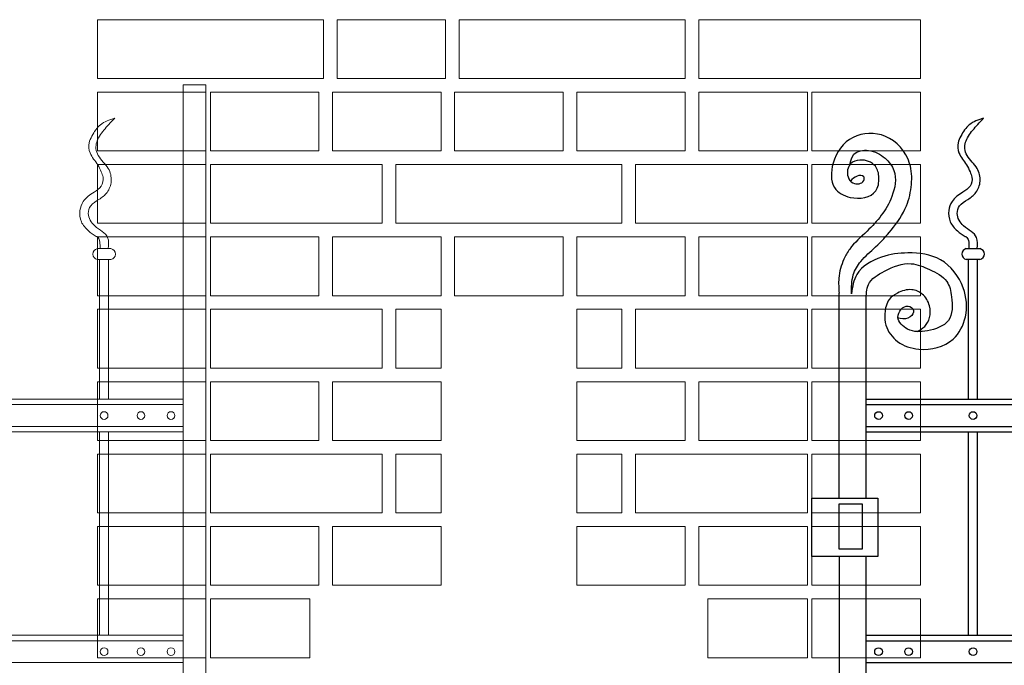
# Model space of a CAD drawing. Header units: millimetres. Extents: x 6567289036 to 6568990308, y 5976640423 to 5977332400.
# Tile 320 of 334: x 6568955594 to 6568956683, y 5976947176 to 5976947890. Entities that reach past the tile are written whole.
import ezdxf

# ---------------------------------------------------------------- set-up
doc = ezdxf.new("R2010")
doc.units = ezdxf.units.MM
doc.layers.add('INWENTARYZACJA', color=7, linetype='Continuous', lineweight=13)

# ---------------------------------------------------------------- blocks, each defined once
blk = doc.blocks.new('A$C69A255E0')
for p, q in [((-5711.1, 2747), (-5696.2, 2747)), ((-5696.2, 2735), (-5711.1, 2735)), ((-5708.6, 2580.7), (-5708.6, 2735)), ((-5698.6, 2580.7), (-5698.6, 2735)), ((-5851.7, 2471.3), (-5851.7, 2697.7)), ((-5821.7, 2471.3), (-5821.7, 2690.1)), ((-5821.7, 2580.7), (-4605.6, 2580.7)), ((-5821.7, 2574.7), (-4605.6, 2574.7)), ((-5821.7, 2550.5), (-4605.6, 2550.5)), ((-5821.7, 2544.5), (-4605.6, 2544.5)), ((-5708.6, 2319.8), (-5708.6, 2544.5)), ((-5698.6, 2319.8), (-5698.6, 2544.5)), ((-5881.7, 2406.8), (-5881.7, 2471.3)), ((-5881.7, 2471.3), (-5851.7, 2471.3)), ((-5851.7, 2471.3), (-5821.7, 2471.3)), ((-5808.7, 2471.3), (-5808.7, 2406.8)), ((-5851.7, 2415.1), (-5851.7, 2465.1)), ((-5851.7, 2465.1), (-5826.2, 2465.1)), ((-5826.2, 2465.1), (-5826.2, 2415.1)), ((-5851.7, 2406.8), (-5881.7, 2406.8)), ((-5826.2, 2415.1), (-5851.7, 2415.1)), ((-5821.7, 2406.8), (-5851.7, 2406.8)), ((-5851.7, 2406.8), (-5851.7, 0)), ((-5821.7, 0), (-5821.7, 2406.8)), ((-5808.7, 2406.8), (-5821.7, 2406.8)), ((-5821.7, 2319.8), (-4605.6, 2319.8)), ((-5821.7, 2313.8), (-4605.6, 2313.8)), ((-5821.7, 2289.6), (-4605.6, 2289.6))]:
    blk.add_line(p, q)
blk.add_lwpolyline([(-5821.7, 2471.3), (-5808.7, 2471.3)])
for centre in [(-5808.1, 2562.6), (-5774.9, 2562.6), (-5703.6, 2562.6), (-5808.1, 2301.7), (-5774.9, 2301.7), (-5703.6, 2301.7)]:
    blk.add_circle(centre, 4.25)
for centre, start, end in [((-5710, 2741), 100.1273, 259.8727), ((-5697.2, 2741), 280.1273, 79.8727)]:
    blk.add_arc(centre, 6.09, start, end)
blk.add_open_spline([(-5692, 2891.3), (-5697.7, 2889.4), (-5708.4, 2885.7), (-5716.1, 2873.7), (-5721.4, 2863.2), (-5719.9, 2850.7), (-5711.4, 2841.9), (-5707.2, 2832.6), (-5703.8, 2825), (-5705.8, 2815.1), (-5716.4, 2808.5), (-5726.9, 2801.5), (-5731.3, 2788.7), (-5730, 2776.1), (-5721.7, 2766.8), (-5715.2, 2761.8), (-5710.1, 2759.6), (-5708.1, 2755.3), (-5708.2, 2750.7), (-5708.2, 2747.8), (-5708.2, 2747)], degree=3, knots=[0, 0, 0, 0, 17.470259, 33.081072, 41.058634, 52.341464, 68.027004, 76.568678, 82.769518, 92.906434, 103.214418, 119.012863, 129.583473, 142.175527, 154.943932, 165.579894, 166.72297, 171.54296, 178.2025, 180.477722, 180.477722, 180.477722, 180.477722])
for points in [[(-5699.1, 2747), (-5699.7, 2759.3), (-5714, 2772.2), (-5721.1, 2785.8), (-5718.5, 2794.2), (-5709.4, 2801.3), (-5700.4, 2809.1), (-5695.8, 2821.4), (-5699.1, 2835.6), (-5710.1, 2849.9), (-5712.7, 2857.6), (-5708.8, 2871.2), (-5698.4, 2884.2), (-5692, 2891.3)], [(-5838.1, 2697.1), (-5836, 2718), (-5827.8, 2732.9), (-5811.3, 2749), (-5794.1, 2767.5), (-5777.3, 2794.3), (-5771.7, 2818), (-5773.7, 2841.1), (-5800.5, 2871.1), (-5836.3, 2869.9), (-5858.4, 2841.3), (-5856.6, 2814.4), (-5839.3, 2803.7), (-5811.2, 2810.8), (-5807.7, 2825.5), (-5811.6, 2838.1), (-5828.7, 2844.9), (-5839, 2840.7), (-5841.8, 2826.2), (-5836.4, 2819.7), (-5824.5, 2822.2), (-5824.5, 2826.5), (-5831.9, 2827.2), (-5838.9, 2821.8)], [(-5839.7, 2839.8), (-5835.3, 2851.4), (-5819.2, 2855.5), (-5800.9, 2846.9), (-5791.1, 2833.4), (-5793.4, 2804.6), (-5820.8, 2766.3), (-5840, 2746.5), (-5846.4, 2735.3), (-5852, 2714.4), (-5851.7, 2697.7)], [(-5765.4, 2655.4), (-5757.1, 2661), (-5751.8, 2670.8), (-5751.8, 2683.8), (-5759.7, 2696.8), (-5771.3, 2701.6), (-5787.3, 2697.9), (-5796.2, 2690.9), (-5801.1, 2675.3), (-5800, 2662.3), (-5787, 2644.5), (-5763.6, 2636), (-5725.7, 2647.1), (-5712.1, 2671.7), (-5714.5, 2703.7), (-5739.5, 2734.6), (-5775.7, 2742.3), (-5804.8, 2737.6), (-5832.1, 2718.6), (-5838.1, 2697.1)], [(-5821.7, 2690.1), (-5819.3, 2707.3), (-5801.5, 2722.1), (-5771.9, 2730.4), (-5751.7, 2723.9), (-5732.7, 2710.8), (-5727.3, 2693.7), (-5730.9, 2667.6), (-5754.1, 2656.3), (-5776, 2658.1), (-5786.7, 2671.1), (-5783.1, 2680), (-5775.4, 2683.6), (-5769.5, 2678.8), (-5773, 2671.7), (-5784.3, 2669.9), (-5787.3, 2670.5)]]:
    blk.add_spline(points, degree=3)
blk = doc.blocks.new('furtka')
at = {"layer": 'INWENTARYZACJA', "color": 3}
for p, q in [((6568945735.342835, 5976945081.026243), (6568945735.342835, 5976948009.146538)), ((6568945735.342835, 5976948009.146538), (6568945760.342835, 5976948009.146538)), ((6568945760.342835, 5976948009.146538), (6568945760.342835, 5976945081.026243)), ((6568945640.366087, 5976947828.024062), (6568945655.319587, 5976947828.024062)), ((6568945655.319587, 5976947816.024062), (6568945640.366087, 5976947816.024062)), ((6568945642.842836, 5976947661.732553), (6568945642.842836, 5976947816.024062)), ((6568945652.842836, 5976947661.732553), (6568945652.842836, 5976947816.024062)), ((6568944580.342835, 5976947661.732553), (6568945735.342835, 5976947661.732553)), ((6568944580.342835, 5976947655.732553), (6568945735.342835, 5976947655.732553)), ((6568944580.342835, 5976947631.542539), (6568945735.342835, 5976947631.54254)), ((6568944580.342835, 5976947625.542539), (6568945735.342835, 5976947625.542539)), ((6568945642.842836, 5976947400.834135), (6568945642.842836, 5976947625.542539)), ((6568945652.842836, 5976947400.834135), (6568945652.842836, 5976947625.542539)), ((6568944580.342835, 5976947400.834135), (6568945735.342835, 5976947400.834136)), ((6568944580.342835, 5976947394.834135), (6568945735.342835, 5976947394.834136)), ((6568944580.342835, 5976947370.644121), (6568945735.342835, 5976947370.644121))]:
    blk.add_line(p, q, dxfattribs=at)
for centre in [(6568945647.842835, 5976947643.637546), (6568945688.495997, 5976947643.637546), (6568945721.740427, 5976947643.637546), (6568945647.842836, 5976947382.739128), (6568945688.495997, 5976947382.739128), (6568945721.740427, 5976947382.739128)]:
    blk.add_circle(centre, 4.251894, dxfattribs=at)
for centre, start, end in [((6568945641.437799, 5976947822.024062), 100.127286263, 259.872713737), ((6568945654.247874, 5976947822.024062), 280.127286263, 79.872713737)]:
    blk.add_arc(centre, 6.094962, start, end, dxfattribs=at)
blk.add_open_spline([(6568945659.524005, 5976947972.304617), (6568945653.834815, 5976947970.376954), (6568945643.061966, 5976947966.726799), (6568945635.357692, 5976947954.703712), (6568945630.133219, 5976947944.21007), (6568945631.609389, 5976947931.683167), (6568945640.082082, 5976947922.887454), (6568945644.270779, 5976947913.632751), (6568945647.654293, 5976947905.993287), (6568945645.672169, 5976947896.096266), (6568945635.043113, 5976947889.563438), (6568945624.557757, 5976947882.481928), (6568945620.208152, 5976947869.685226), (6568945621.438758, 5976947857.096414), (6568945629.793232, 5976947847.862888), (6568945636.258387, 5976947842.793319), (6568945641.39041, 5976947840.578859), (6568945643.41847, 5976947836.292952), (6568945643.281894, 5976947831.762514), (6568945643.284261, 5976947828.783317), (6568945643.286385, 5976947828.024062)], degree=3, knots=[0, 0, 0, 0, 17.4702589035, 33.0810716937, 41.0586337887, 52.3414644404, 68.02700428, 76.5686781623, 82.7695184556, 92.9064335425, 103.214417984, 119.0128628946, 129.5834725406, 142.1755272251, 154.9439315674, 165.5798935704, 166.7229703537, 171.5429598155, 178.2025003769, 180.4777222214, 180.4777222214, 180.4777222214, 180.4777222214], dxfattribs=at)
blk.add_spline([(6568945652.399289, 5976947828.024062), (6568945651.75161, 5976947840.31703), (6568945637.502178, 5976947853.256986), (6568945630.377462, 5976947866.843942), (6568945632.968271, 5976947875.254916), (6568945642.036085, 5976947882.371902), (6568945651.1039, 5976947890.135876), (6568945655.637807, 5976947902.428829), (6568945652.399289, 5976947916.662787), (6568945641.388375, 5976947930.896746), (6568945638.797598, 5976947938.660719), (6568945642.683796, 5976947952.247675), (6568945653.046999, 5976947965.18763), (6568945659.524005, 5976947972.304617)], degree=3, dxfattribs=at)

msp = doc.modelspace()

# ---------------------------------------------------------------- linework, layer by layer
at = {"layer": 'INWENTARYZACJA'}
for points in [[(6568955679.892664, 5976947824.54248), (6568955929.892664, 5976947824.54248), (6568955929.892664, 5976947889.54248), (6568955679.892664, 5976947889.54248), (6568955679.892664, 5976947824.54248)], [(6568955944.892664, 5976947824.54248), (6568955944.892664, 5976947889.54248), (6568956064.892664, 5976947889.54248), (6568956064.892664, 5976947824.54248), (6568955944.892664, 5976947824.54248)], [(6568956079.892664, 5976947824.54248), (6568956329.892664, 5976947824.54248), (6568956329.892664, 5976947889.54248), (6568956079.892664, 5976947889.54248), (6568956079.892664, 5976947824.54248)], [(6568956344.892664, 5976947824.54248), (6568956589.892664, 5976947824.54248), (6568956589.892664, 5976947889.54248), (6568956344.892664, 5976947889.54248), (6568956344.892664, 5976947824.54248)], [(6568955804.892664, 5976947744.54248), (6568955804.892664, 5976947809.54248), (6568955924.892664, 5976947809.54248), (6568955924.892664, 5976947744.54248), (6568955804.892664, 5976947744.54248)], [(6568955804.892664, 5976947744.54248), (6568955804.892664, 5976947809.54248), (6568955924.892664, 5976947809.54248), (6568955924.892664, 5976947744.54248), (6568955804.892664, 5976947744.54248)], [(6568955939.892664, 5976947744.54248), (6568955939.892664, 5976947809.54248), (6568956059.892664, 5976947809.54248), (6568956059.892664, 5976947744.54248), (6568955939.892664, 5976947744.54248)], [(6568955939.892664, 5976947744.54248), (6568955939.892664, 5976947809.54248), (6568956059.892664, 5976947809.54248), (6568956059.892664, 5976947744.54248), (6568955939.892664, 5976947744.54248)], [(6568956074.892664, 5976947744.54248), (6568956074.892664, 5976947809.54248), (6568956194.892664, 5976947809.54248), (6568956194.892664, 5976947744.54248), (6568956074.892664, 5976947744.54248)], [(6568956074.892664, 5976947744.54248), (6568956074.892664, 5976947809.54248), (6568956194.892664, 5976947809.54248), (6568956194.892664, 5976947744.54248), (6568956074.892664, 5976947744.54248)], [(6568956209.892664, 5976947744.54248), (6568956209.892664, 5976947809.54248), (6568956329.892664, 5976947809.54248), (6568956329.892664, 5976947744.54248), (6568956209.892664, 5976947744.54248)], [(6568956209.892664, 5976947744.54248), (6568956209.892664, 5976947809.54248), (6568956329.892664, 5976947809.54248), (6568956329.892664, 5976947744.54248), (6568956209.892664, 5976947744.54248)], [(6568956344.892664, 5976947744.54248), (6568956344.892664, 5976947809.54248), (6568956464.892664, 5976947809.54248), (6568956464.892664, 5976947744.54248), (6568956344.892664, 5976947744.54248)], [(6568956344.892664, 5976947744.54248), (6568956344.892664, 5976947809.54248), (6568956464.892664, 5976947809.54248), (6568956464.892664, 5976947744.54248), (6568956344.892664, 5976947744.54248)], [(6568955804.892664, 5976947664.54248), (6568955994.892664, 5976947664.54248), (6568955994.892664, 5976947729.54248), (6568955804.892664, 5976947729.54248), (6568955804.892664, 5976947664.54248)], [(6568956009.892664, 5976947664.54248), (6568956259.892664, 5976947664.54248), (6568956259.892664, 5976947729.54248), (6568956009.892664, 5976947729.54248), (6568956009.892664, 5976947664.54248)], [(6568956464.892664, 5976947664.54248), (6568956274.892664, 5976947664.54248), (6568956274.892664, 5976947729.54248), (6568956464.892664, 5976947729.54248), (6568956464.892664, 5976947664.54248)], [(6568955804.892664, 5976947584.54248), (6568955804.892664, 5976947649.54248), (6568955924.892664, 5976947649.54248), (6568955924.892664, 5976947584.54248), (6568955804.892664, 5976947584.54248)], [(6568955939.892664, 5976947584.54248), (6568955939.892664, 5976947649.54248), (6568956059.892664, 5976947649.54248), (6568956059.892664, 5976947584.54248), (6568955939.892664, 5976947584.54248)], [(6568956074.892664, 5976947584.54248), (6568956074.892664, 5976947649.54248), (6568956194.892664, 5976947649.54248), (6568956194.892664, 5976947584.54248), (6568956074.892664, 5976947584.54248)], [(6568956209.892664, 5976947584.54248), (6568956209.892664, 5976947649.54248), (6568956329.892664, 5976947649.54248), (6568956329.892664, 5976947584.54248), (6568956209.892664, 5976947584.54248)], [(6568956344.892664, 5976947584.54248), (6568956344.892664, 5976947649.54248), (6568956464.892664, 5976947649.54248), (6568956464.892664, 5976947584.54248), (6568956344.892664, 5976947584.54248)], [(6568955804.892664, 5976947504.54248), (6568955994.892664, 5976947504.54248), (6568955994.892664, 5976947569.54248), (6568955804.892664, 5976947569.54248), (6568955804.892664, 5976947504.54248)], [(6568956009.892664, 5976947504.54248), (6568956009.892664, 5976947569.54248), (6568956059.892664, 5976947569.54248), (6568956059.892664, 5976947504.54248), (6568956009.892664, 5976947504.54248)], [(6568956259.892664, 5976947504.54248), (6568956259.892664, 5976947569.54248), (6568956209.892664, 5976947569.54248), (6568956209.892664, 5976947504.54248), (6568956259.892664, 5976947504.54248)], [(6568956464.892664, 5976947504.54248), (6568956274.892664, 5976947504.54248), (6568956274.892664, 5976947569.54248), (6568956464.892664, 5976947569.54248), (6568956464.892664, 5976947504.54248)], [(6568955804.892664, 5976947424.54248), (6568955804.892664, 5976947489.54248), (6568955924.892664, 5976947489.54248), (6568955924.892664, 5976947424.54248), (6568955804.892664, 5976947424.54248)], [(6568955939.892664, 5976947424.54248), (6568955939.892664, 5976947489.54248), (6568956059.892664, 5976947489.54248), (6568956059.892664, 5976947424.54248), (6568955939.892664, 5976947424.54248)], [(6568956209.892664, 5976947424.54248), (6568956209.892664, 5976947489.54248), (6568956329.892664, 5976947489.54248), (6568956329.892664, 5976947424.54248), (6568956209.892664, 5976947424.54248)], [(6568956344.892664, 5976947424.54248), (6568956344.892664, 5976947489.54248), (6568956464.892664, 5976947489.54248), (6568956464.892664, 5976947424.54248), (6568956344.892664, 5976947424.54248)], [(6568955804.892664, 5976947344.54248), (6568955994.892664, 5976947344.54248), (6568955994.892664, 5976947409.54248), (6568955804.892664, 5976947409.54248), (6568955804.892664, 5976947344.54248)], [(6568956009.892664, 5976947344.54248), (6568956009.892664, 5976947409.54248), (6568956059.892664, 5976947409.54248), (6568956059.892664, 5976947344.54248), (6568956009.892664, 5976947344.54248)], [(6568956259.892664, 5976947344.54248), (6568956259.892664, 5976947409.54248), (6568956209.892664, 5976947409.54248), (6568956209.892664, 5976947344.54248), (6568956259.892664, 5976947344.54248)], [(6568956464.892664, 5976947344.54248), (6568956274.892664, 5976947344.54248), (6568956274.892664, 5976947409.54248), (6568956464.892664, 5976947409.54248), (6568956464.892664, 5976947344.54248)], [(6568955804.892664, 5976947264.54248), (6568955804.892664, 5976947329.54248), (6568955924.892664, 5976947329.54248), (6568955924.892664, 5976947264.54248), (6568955804.892664, 5976947264.54248)], [(6568955939.892664, 5976947264.54248), (6568955939.892664, 5976947329.54248), (6568956059.892664, 5976947329.54248), (6568956059.892664, 5976947264.54248), (6568955939.892664, 5976947264.54248)], [(6568956209.892664, 5976947264.54248), (6568956209.892664, 5976947329.54248), (6568956329.892664, 5976947329.54248), (6568956329.892664, 5976947264.54248), (6568956209.892664, 5976947264.54248)], [(6568956344.892664, 5976947264.54248), (6568956344.892664, 5976947329.54248), (6568956464.892664, 5976947329.54248), (6568956464.892664, 5976947264.54248), (6568956344.892664, 5976947264.54248)], [(6568955804.892664, 5976947184.54248), (6568955804.892664, 5976947249.54248), (6568955914.892664, 5976947249.54248), (6568955914.892664, 5976947184.54248), (6568955804.892664, 5976947184.54248)], [(6568956464.892664, 5976947184.54248), (6568956464.892664, 5976947249.54248), (6568956354.892664, 5976947249.54248), (6568956354.892664, 5976947184.54248), (6568956464.892664, 5976947184.54248)]]:
    msp.add_lwpolyline(points, dxfattribs=at)
at = {"layer": 'INWENTARYZACJA', "lineweight": 5}
for points in [[(6568955679.892664, 5976947744.54248), (6568955679.892664, 5976947809.54248), (6568955799.892664, 5976947809.54248), (6568955799.892664, 5976947744.54248), (6568955679.892664, 5976947744.54248)], [(6568955679.892664, 5976947744.54248), (6568955679.892664, 5976947809.54248), (6568955799.892664, 5976947809.54248), (6568955799.892664, 5976947744.54248), (6568955679.892664, 5976947744.54248)], [(6568956589.892664, 5976947744.54248), (6568956589.892664, 5976947809.54248), (6568956469.892664, 5976947809.54248), (6568956469.892664, 5976947744.54248), (6568956589.892664, 5976947744.54248)], [(6568956589.892664, 5976947744.54248), (6568956589.892664, 5976947809.54248), (6568956469.892664, 5976947809.54248), (6568956469.892664, 5976947744.54248), (6568956589.892664, 5976947744.54248)], [(6568955679.892664, 5976947664.54248), (6568955679.892664, 5976947729.54248), (6568955799.892664, 5976947729.54248), (6568955799.892664, 5976947664.54248), (6568955679.892664, 5976947664.54248)], [(6568956589.892664, 5976947664.54248), (6568956589.892664, 5976947729.54248), (6568956469.892664, 5976947729.54248), (6568956469.892664, 5976947664.54248), (6568956589.892664, 5976947664.54248)], [(6568955679.892664, 5976947584.54248), (6568955679.892664, 5976947649.54248), (6568955799.892664, 5976947649.54248), (6568955799.892664, 5976947584.54248), (6568955679.892664, 5976947584.54248)], [(6568956589.892664, 5976947584.54248), (6568956589.892664, 5976947649.54248), (6568956469.892664, 5976947649.54248), (6568956469.892664, 5976947584.54248), (6568956589.892664, 5976947584.54248)], [(6568955679.892664, 5976947504.54248), (6568955679.892664, 5976947569.54248), (6568955799.892664, 5976947569.54248), (6568955799.892664, 5976947504.54248), (6568955679.892664, 5976947504.54248)], [(6568956589.892664, 5976947504.54248), (6568956589.892664, 5976947569.54248), (6568956469.892664, 5976947569.54248), (6568956469.892664, 5976947504.54248), (6568956589.892664, 5976947504.54248)], [(6568955679.892664, 5976947424.54248), (6568955679.892664, 5976947489.54248), (6568955799.892664, 5976947489.54248), (6568955799.892664, 5976947424.54248), (6568955679.892664, 5976947424.54248)], [(6568956589.892664, 5976947424.54248), (6568956589.892664, 5976947489.54248), (6568956469.892664, 5976947489.54248), (6568956469.892664, 5976947424.54248), (6568956589.892664, 5976947424.54248)], [(6568955679.892664, 5976947344.54248), (6568955679.892664, 5976947409.54248), (6568955799.892664, 5976947409.54248), (6568955799.892664, 5976947344.54248), (6568955679.892664, 5976947344.54248)], [(6568956589.892664, 5976947344.54248), (6568956589.892664, 5976947409.54248), (6568956469.892664, 5976947409.54248), (6568956469.892664, 5976947344.54248), (6568956589.892664, 5976947344.54248)], [(6568955679.892664, 5976947264.54248), (6568955679.892664, 5976947329.54248), (6568955799.892664, 5976947329.54248), (6568955799.892664, 5976947264.54248), (6568955679.892664, 5976947264.54248)], [(6568956589.892664, 5976947264.54248), (6568956589.892664, 5976947329.54248), (6568956469.892664, 5976947329.54248), (6568956469.892664, 5976947264.54248), (6568956589.892664, 5976947264.54248)], [(6568955679.892664, 5976947184.54248), (6568955679.892664, 5976947249.54248), (6568955799.892664, 5976947249.54248), (6568955799.892664, 5976947184.54248), (6568955679.892664, 5976947184.54248)], [(6568956589.892664, 5976947184.54248), (6568956589.892664, 5976947249.54248), (6568956469.892664, 5976947249.54248), (6568956469.892664, 5976947184.54248), (6568956589.892664, 5976947184.54248)]]:
    msp.add_lwpolyline(points, dxfattribs=at)

# ---------------------------------------------------------------- block references
at = {"color": 3, "lineweight": 30}
msp.add_blockref('A$C69A255E0', (6568962351.60146, 5976944889.54248), dxfattribs=at)
at = {"layer": 'INWENTARYZACJA'}
msp.add_blockref('furtka', (10039.549829, -191.483764), dxfattribs=at)

doc.saveas('drawing.dxf')
